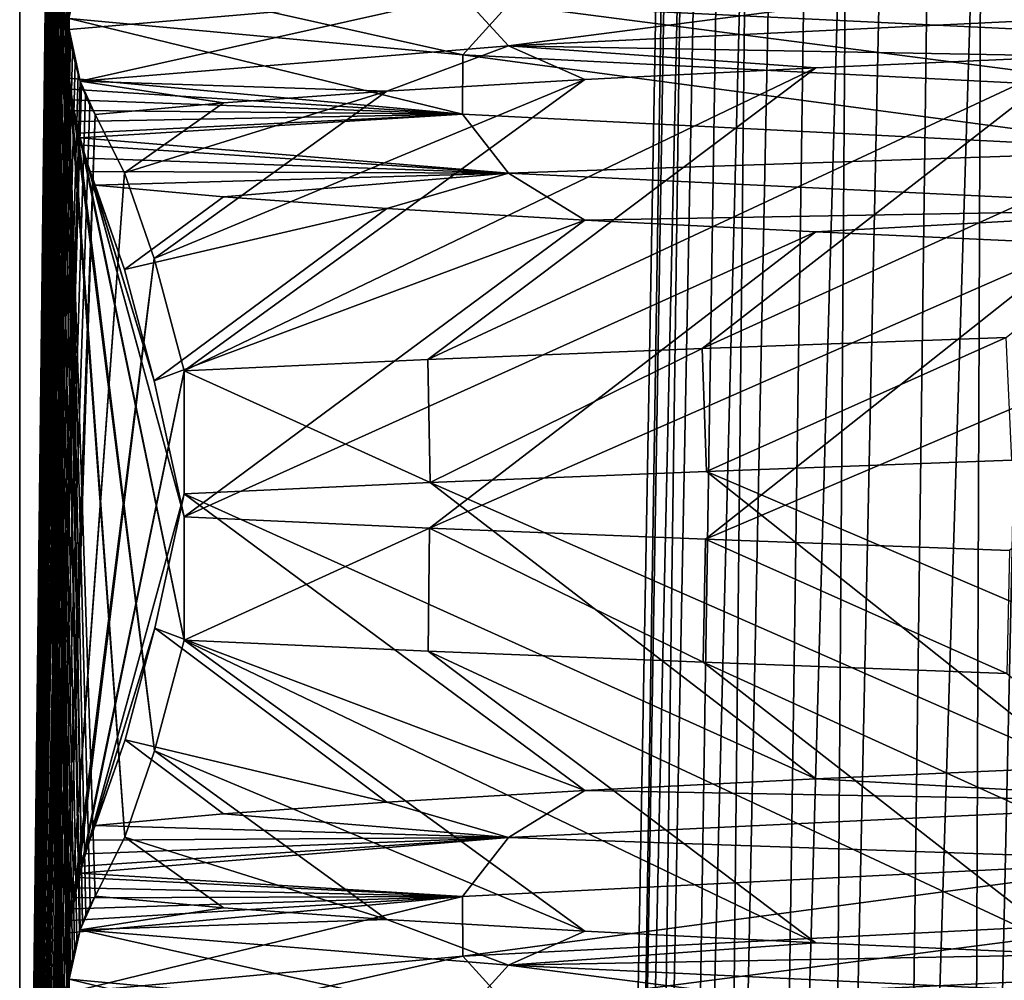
# Model space of a CAD drawing. Header units: millimetres. Extents: x -39 to 39, y -2 to 145.
# Tile 260 of 656: x -13 to -11, y 29 to 31. Entities that reach past the tile are written whole.
import ezdxf

# ---------------------------------------------------------------- set-up
doc = ezdxf.new("R2010")
doc.units = ezdxf.units.MM
doc.header["$LTSCALE"] = 65.185185
for name, color, linetype in [('460', 7, 'CONTINUOUS'), ('530', 7, 'CONTINUOUS'), ('531', 7, 'CONTINUOUS'), ('564', 7, 'CONTINUOUS'), ('576', 7, 'CONTINUOUS'), ('577', 7, 'CONTINUOUS'), ('628', 7, 'CONTINUOUS'), ('629', 7, 'CONTINUOUS'), ('630', 7, 'CONTINUOUS')]:
    doc.layers.add(name, color=color, linetype=linetype)

msp = doc.modelspace()

# ---------------------------------------------------------------- linework, layer by layer
at = {"layer": '460', "linetype": 'Continuous'}
for points in [[(-10.8954, 30.3608, 9.1066), (-11.5282, 30.3377, 8.291), (-11.5193, 30.0816, 8.3034), (-10.8954, 30.3608, 9.1066)], [(-10.8839, 30.1048, 9.1204), (-10.8954, 30.3608, 9.1066), (-11.5193, 30.0816, 8.3034), (-10.8839, 30.1048, 9.1204)], [(-11.5282, 30.3377, 8.291), (-12.0999, 30.3145, 7.4318), (-12.0953, 30.0583, 7.4394), (-11.5282, 30.3377, 8.291)], [(-11.5193, 30.0816, 8.3034), (-11.5282, 30.3377, 8.291), (-12.0953, 30.0583, 7.4394), (-11.5193, 30.0816, 8.3034)], [(-12.0999, 30.3145, 7.4318), (-12.6076, 30.2914, 6.5337), (-12.0953, 30.0583, 7.4394), (-12.0999, 30.3145, 7.4318)], [(-12.6076, 30.2914, 6.5337), (-12.6076, 30.035, 6.5337), (-12.0953, 30.0583, 7.4394), (-12.6076, 30.2914, 6.5337)], [(-12.6076, 29.987, -6.5337), (-12.0963, 29.9637, -7.4377), (-12.6076, 29.7306, -6.5337), (-12.6076, 29.987, -6.5337)], [(-12.6076, 29.7306, -6.5337), (-12.0963, 29.9637, -7.4377), (-12.0991, 29.7074, -7.4331), (-12.6076, 29.7306, -6.5337)], [(-12.0991, 29.7074, -7.4331), (-12.0963, 29.9637, -7.4377), (-11.5268, 29.6843, -8.293), (-12.0991, 29.7074, -7.4331)], [(-12.0963, 29.9637, -7.4377), (-11.5218, 29.9405, -8.2999), (-11.5268, 29.6843, -8.293), (-12.0963, 29.9637, -7.4377)], [(-11.5268, 29.6843, -8.293), (-11.5218, 29.9405, -8.2999), (-10.8939, 29.6611, -9.1084), (-11.5268, 29.6843, -8.293)], [(-11.5218, 29.9405, -8.2999), (-10.8882, 29.9173, -9.1152), (-10.8939, 29.6611, -9.1084), (-11.5218, 29.9405, -8.2999)]]:
    msp.add_3dface(points, dxfattribs=at)
at = {"layer": '530', "linetype": 'Continuous'}
for points in [[(-12.95, 26.5), (-12.95, 35.8), (-12.8503, 26.9766, -1.9023), (-12.95, 26.5)], [(-12.8503, 26.9766, -1.9023), (-12.95, 35.8), (-12.8478, 27.0153, -1.9499), (-12.8503, 26.9766, -1.9023)], [(-12.8478, 27.0153, -1.9499), (-12.95, 35.8), (-12.8467, 27.0248, -1.9707), (-12.8478, 27.0153, -1.9499)], [(-12.8467, 27.0248, -1.9707), (-12.95, 35.8), (-12.8442, 27.0424, -2.0183), (-12.8467, 27.0248, -1.9707)], [(-12.8442, 27.0424, -2.0183), (-12.95, 35.8), (-12.8401, 27.0654, -2.0979), (-12.8442, 27.0424, -2.0183)], [(-12.8401, 27.0654, -2.0979), (-12.95, 35.8), (-12.8355, 27.0857, -2.184), (-12.8401, 27.0654, -2.0979)], [(-12.8355, 27.0857, -2.184), (-12.95, 35.8), (-12.8308, 27.1041, -2.2745), (-12.8355, 27.0857, -2.184)], [(-12.8308, 27.1041, -2.2745), (-12.95, 35.8), (-12.8255, 27.1219, -2.3749), (-12.8308, 27.1041, -2.2745)], [(-12.8255, 27.1219, -2.3749), (-12.95, 35.8), (-12.8238, 27.1273, -2.4074), (-12.8255, 27.1219, -2.3749)], [(-12.8238, 27.1273, -2.4074), (-12.95, 35.8), (-12.8503, 28.9766, -1.9023), (-12.8238, 27.1273, -2.4074)], [(-12.8503, 28.9766, -1.9023), (-12.95, 35.8), (-12.8478, 29.0153, -1.9499), (-12.8503, 28.9766, -1.9023)], [(-12.8478, 29.0153, -1.9499), (-12.95, 35.8), (-12.8467, 29.0248, -1.9707), (-12.8478, 29.0153, -1.9499)], [(-12.8467, 29.0248, -1.9707), (-12.95, 35.8), (-12.8442, 29.0424, -2.0183), (-12.8467, 29.0248, -1.9707)], [(-12.8442, 29.0424, -2.0183), (-12.95, 35.8), (-12.8401, 29.0654, -2.0979), (-12.8442, 29.0424, -2.0183)], [(-12.8401, 29.0654, -2.0979), (-12.95, 35.8), (-12.8355, 29.0857, -2.184), (-12.8401, 29.0654, -2.0979)], [(-12.8355, 29.0857, -2.184), (-12.95, 35.8), (-12.8308, 29.1041, -2.2745), (-12.8355, 29.0857, -2.184)], [(-12.8308, 29.1041, -2.2745), (-12.95, 35.8), (-12.8255, 29.1219, -2.3749), (-12.8308, 29.1041, -2.2745)], [(-12.8255, 29.1219, -2.3749), (-12.95, 35.8), (-12.8238, 29.1273, -2.4074), (-12.8255, 29.1219, -2.3749)], [(-12.8238, 29.1273, -2.4074), (-12.95, 35.8), (-12.8194, 29.1403, -2.4914), (-12.8238, 29.1273, -2.4074)], [(-12.8194, 29.1403, -2.4914), (-12.95, 35.8), (-12.8495, 30.9313, -1.9186), (-12.8194, 29.1403, -2.4914)], [(-12.8495, 30.9313, -1.9186), (-12.95, 35.8), (-12.8503, 30.9766, -1.9023), (-12.8495, 30.9313, -1.9186)], [(-12.8503, 30.9766, -1.9023), (-12.95, 35.8), (-12.8478, 31.0153, -1.9499), (-12.8503, 30.9766, -1.9023)], [(-12.8478, 31.0153, -1.9499), (-12.95, 35.8), (-12.8467, 31.0248, -1.9707), (-12.8478, 31.0153, -1.9499)], [(-12.8122, 29.1593, -2.6303), (-12.8194, 29.1403, -2.4914), (-12.8495, 30.9313, -1.9186), (-12.8122, 29.1593, -2.6303)], [(-12.8034, 29.1788, -2.798), (-12.8122, 29.1593, -2.6303), (-12.8495, 30.9313, -1.9186), (-12.8034, 29.1788, -2.798)], [(-12.7927, 29.1975, -3.001), (-12.8034, 29.1788, -2.798), (-12.8495, 30.9313, -1.9186), (-12.7927, 29.1975, -3.001)], [(-12.7307, 29.3204, -4.1854), (-12.7927, 29.1975, -3.001), (-12.8495, 30.9313, -1.9186), (-12.7307, 29.3204, -4.1854)], [(-12.8467, 30.9004, -1.9703), (-12.7307, 29.3204, -4.1854), (-12.8495, 30.9313, -1.9186), (-12.8467, 30.9004, -1.9703)], [(-12.8438, 30.8776, -2.0257), (-12.7307, 29.3204, -4.1854), (-12.8467, 30.9004, -1.9703), (-12.8438, 30.8776, -2.0257)], [(-12.6689, 29.4998, -5.3634), (-12.7307, 29.3204, -4.1854), (-12.8438, 30.8776, -2.0257), (-12.6689, 29.4998, -5.3634)], [(-12.8404, 30.8554, -2.0917), (-12.6689, 29.4998, -5.3634), (-12.8438, 30.8776, -2.0257), (-12.8404, 30.8554, -2.0917)], [(-12.8364, 30.8332, -2.1685), (-12.6689, 29.4998, -5.3634), (-12.8404, 30.8554, -2.0917), (-12.8364, 30.8332, -2.1685)], [(-12.8316, 30.8101, -2.2583), (-12.6689, 29.4998, -5.3634), (-12.8364, 30.8332, -2.1685), (-12.8316, 30.8101, -2.2583)], [(-12.6076, 29.7306, -6.5337), (-12.6689, 29.4998, -5.3634), (-12.8316, 30.8101, -2.2583), (-12.6076, 29.7306, -6.5337)], [(-12.8261, 30.786, -2.3635), (-12.6076, 29.7306, -6.5337), (-12.8316, 30.8101, -2.2583), (-12.8261, 30.786, -2.3635)], [(-12.8237, 30.7762, -2.4091), (-12.6076, 29.7306, -6.5337), (-12.8261, 30.786, -2.3635), (-12.8237, 30.7762, -2.4091)], [(-12.8197, 30.7607, -2.4856), (-12.6076, 29.7306, -6.5337), (-12.8237, 30.7762, -2.4091), (-12.8197, 30.7607, -2.4856)], [(-12.6076, 29.987, -6.5337), (-12.6076, 29.7306, -6.5337), (-12.8197, 30.7607, -2.4856), (-12.6076, 29.987, -6.5337)], [(-12.8123, 30.7342, -2.628), (-12.6076, 29.987, -6.5337), (-12.8197, 30.7607, -2.4856), (-12.8123, 30.7342, -2.628)], [(-12.6697, 30.2705, -5.3484), (-12.6076, 29.987, -6.5337), (-12.8123, 30.7342, -2.628), (-12.6697, 30.2705, -5.3484)], [(-12.8034, 30.7063, -2.7974), (-12.6697, 30.2705, -5.3484), (-12.8123, 30.7342, -2.628), (-12.8034, 30.7063, -2.7974)], [(-12.7314, 30.502, -4.1702), (-12.6697, 30.2705, -5.3484), (-12.8034, 30.7063, -2.7974), (-12.7314, 30.502, -4.1702)], [(-12.7927, 30.6778, -3.001), (-12.7314, 30.502, -4.1702), (-12.8034, 30.7063, -2.7974), (-12.7927, 30.6778, -3.001)]]:
    msp.add_3dface(points, dxfattribs=at)
at = {"layer": '531', "linetype": 'Continuous'}
for points in [[(-12.95, 35.8), (-12.95, 26.5), (-12.8505, 35.0524, 1.8992), (-12.95, 35.8)], [(-12.8505, 35.0524, 1.8992), (-12.95, 26.5), (-12.8485, 35.0134, 1.9372), (-12.8505, 35.0524, 1.8992)], [(-12.8485, 35.0134, 1.9372), (-12.95, 26.5), (-12.8467, 34.9968, 1.9715), (-12.8485, 35.0134, 1.9372)], [(-12.8467, 34.9968, 1.9715), (-12.95, 26.5), (-12.8454, 34.9877, 1.995), (-12.8467, 34.9968, 1.9715)], [(-12.8454, 34.9877, 1.995), (-12.95, 26.5), (-12.8417, 34.965, 2.0665), (-12.8454, 34.9877, 1.995)], [(-12.8417, 34.965, 2.0665), (-12.95, 26.5), (-12.837, 34.9427, 2.1554), (-12.8417, 34.965, 2.0665)], [(-12.837, 34.9427, 2.1554), (-12.95, 26.5), (-12.8314, 34.9201, 2.2633), (-12.837, 34.9427, 2.1554)], [(-12.8314, 34.9201, 2.2633), (-12.95, 26.5), (-12.8244, 34.8966, 2.396), (-12.8314, 34.9201, 2.2633)], [(-12.8244, 34.8966, 2.396), (-12.95, 26.5), (-12.85, 33.0799, 1.9079), (-12.8244, 34.8966, 2.396)], [(-12.85, 33.0799, 1.9079), (-12.95, 26.5), (-12.8499, 33.0335, 1.9103), (-12.85, 33.0799, 1.9079)], [(-12.8499, 33.0335, 1.9103), (-12.95, 26.5), (-12.8473, 33.0017, 1.9603), (-12.8499, 33.0335, 1.9103)], [(-12.8473, 33.0017, 1.9603), (-12.95, 26.5), (-12.844, 32.9781, 2.023), (-12.8473, 33.0017, 1.9603)], [(-12.844, 32.9781, 2.023), (-12.95, 26.5), (-12.8398, 32.9555, 2.1022), (-12.844, 32.9781, 2.023)], [(-12.8398, 32.9555, 2.1022), (-12.95, 26.5), (-12.8346, 32.9325, 2.2017), (-12.8398, 32.9555, 2.1022)], [(-12.8346, 32.9325, 2.2017), (-12.95, 26.5), (-12.8283, 32.9091, 2.3228), (-12.8346, 32.9325, 2.2017)], [(-12.8283, 32.9091, 2.3228), (-12.95, 26.5), (-12.8237, 32.8943, 2.4099), (-12.8283, 32.9091, 2.3228)], [(-12.8237, 32.8943, 2.4099), (-12.95, 26.5), (-12.821, 32.8863, 2.4612), (-12.8237, 32.8943, 2.4099)], [(-12.821, 32.8863, 2.4612), (-12.95, 26.5), (-12.8131, 32.8649, 2.613), (-12.821, 32.8863, 2.4612)], [(-12.8131, 32.8649, 2.613), (-12.95, 26.5), (-12.85, 31.0799, 1.9079), (-12.8131, 32.8649, 2.613)], [(-12.85, 31.0799, 1.9079), (-12.95, 26.5), (-12.8499, 31.0335, 1.9103), (-12.85, 31.0799, 1.9079)], [(-12.8499, 31.0335, 1.9103), (-12.95, 26.5), (-12.8473, 31.0017, 1.9603), (-12.8499, 31.0335, 1.9103)], [(-12.8473, 31.0017, 1.9603), (-12.95, 26.5), (-12.844, 30.9781, 2.023), (-12.8473, 31.0017, 1.9603)], [(-12.844, 30.9781, 2.023), (-12.95, 26.5), (-12.8398, 30.9555, 2.1022), (-12.844, 30.9781, 2.023)], [(-12.8398, 30.9555, 2.1022), (-12.95, 26.5), (-12.8346, 30.9325, 2.2017), (-12.8398, 30.9555, 2.1022)], [(-12.8346, 30.9325, 2.2017), (-12.95, 26.5), (-12.8283, 30.9091, 2.3228), (-12.8346, 30.9325, 2.2017)], [(-12.8283, 30.9091, 2.3228), (-12.95, 26.5), (-12.8237, 30.8943, 2.4099), (-12.8283, 30.9091, 2.3228)], [(-12.8237, 30.8943, 2.4099), (-12.95, 26.5), (-12.821, 30.8863, 2.4612), (-12.8237, 30.8943, 2.4099)], [(-12.821, 30.8863, 2.4612), (-12.95, 26.5), (-12.8131, 30.8649, 2.613), (-12.821, 30.8863, 2.4612)], [(-12.8131, 30.8649, 2.613), (-12.95, 26.5), (-12.8039, 30.8442, 2.7882), (-12.8131, 30.8649, 2.613)], [(-12.8039, 30.8442, 2.7882), (-12.95, 26.5), (-12.7927, 30.8245, 3.001), (-12.8039, 30.8442, 2.7882)], [(-12.7927, 30.8245, 3.001), (-12.95, 26.5), (-12.8495, 29.0891, 1.9168), (-12.7927, 30.8245, 3.001)], [(-12.7315, 30.7036, 4.1702), (-12.7927, 30.8245, 3.001), (-12.8495, 29.0891, 1.9168), (-12.7315, 30.7036, 4.1702)], [(-12.8468, 29.1212, 1.9695), (-12.7315, 30.7036, 4.1702), (-12.8495, 29.0891, 1.9168), (-12.8468, 29.1212, 1.9695)], [(-12.6697, 30.5248, 5.3485), (-12.7315, 30.7036, 4.1702), (-12.8468, 29.1212, 1.9695), (-12.6697, 30.5248, 5.3485)], [(-12.8435, 29.1466, 2.0318), (-12.6697, 30.5248, 5.3485), (-12.8468, 29.1212, 1.9695), (-12.8435, 29.1466, 2.0318)], [(-12.8396, 29.1711, 2.1065), (-12.6697, 30.5248, 5.3485), (-12.8435, 29.1466, 2.0318), (-12.8396, 29.1711, 2.1065)], [(-12.8354, 29.1936, 2.1862), (-12.6697, 30.5248, 5.3485), (-12.8396, 29.1711, 2.1065), (-12.8354, 29.1936, 2.1862)], [(-12.8354, 29.1936, 2.1862), (-12.831, 29.2147, 2.2701), (-12.6697, 30.5248, 5.3485), (-12.8354, 29.1936, 2.1862)], [(-12.6076, 30.2914, 6.5337), (-12.6697, 30.5248, 5.3485), (-12.831, 29.2147, 2.2701), (-12.6076, 30.2914, 6.5337)], [(-12.8261, 29.2363, 2.3648), (-12.6076, 30.2914, 6.5337), (-12.831, 29.2147, 2.2701), (-12.8261, 29.2363, 2.3648)], [(-12.8239, 29.2453, 2.4068), (-12.6076, 30.2914, 6.5337), (-12.8261, 29.2363, 2.3648), (-12.8239, 29.2453, 2.4068)], [(-12.8201, 29.2598, 2.4777), (-12.6076, 30.2914, 6.5337), (-12.8239, 29.2453, 2.4068), (-12.8201, 29.2598, 2.4777)], [(-12.6076, 30.035, 6.5337), (-12.6076, 30.2914, 6.5337), (-12.8201, 29.2598, 2.4777), (-12.6076, 30.035, 6.5337)], [(-12.8129, 29.2858, 2.6163), (-12.6076, 30.035, 6.5337), (-12.8201, 29.2598, 2.4777), (-12.8129, 29.2858, 2.6163)], [(-12.6688, 29.7552, 5.3653), (-12.6076, 30.035, 6.5337), (-12.8129, 29.2858, 2.6163), (-12.6688, 29.7552, 5.3653)], [(-12.8039, 29.3143, 2.7882), (-12.6688, 29.7552, 5.3653), (-12.8129, 29.2858, 2.6163), (-12.8039, 29.3143, 2.7882)], [(-12.7305, 29.523, 4.1879), (-12.6688, 29.7552, 5.3653), (-12.8039, 29.3143, 2.7882), (-12.7305, 29.523, 4.1879)], [(-12.7927, 29.3442, 3.001), (-12.7305, 29.523, 4.1879), (-12.8039, 29.3143, 2.7882), (-12.7927, 29.3442, 3.001)], [(-12.8495, 29.0891, 1.9168), (-12.95, 26.5), (-12.8503, 29.0446, 1.9023), (-12.8495, 29.0891, 1.9168)], [(-12.8503, 29.0446, 1.9023), (-12.95, 26.5), (-12.8479, 29.0079, 1.9475), (-12.8503, 29.0446, 1.9023)]]:
    msp.add_3dface(points, dxfattribs=at)
at = {"layer": '564', "linetype": 'Continuous'}
for points in [[(-11.6451, 26, 1.414), (-11.6925, 26, 0.9439), (-11.311, 43.2089, 1.6467), (-11.6451, 26, 1.414)], [(-11.311, 43.2089, 1.6467), (-11.6925, 26, 0.9439), (-11.4064, 43.2089, 0.7371), (-11.311, 43.2089, 1.6467)], [(-11.6925, 26, -0.9439), (-11.6451, 26, -1.414), (-11.4064, 43.2089, -0.7371), (-11.6925, 26, -0.9439)], [(-11.543, 35.6288, -0.6709), (-11.6925, 26, -0.9439), (-11.4064, 43.2089, -0.7371), (-11.543, 35.6288, -0.6709)], [(-11.4064, 43.2089, 0.7371), (-11.6925, 26, 0.9439), (-11.543, 35.6288, 0.6709), (-11.4064, 43.2089, 0.7371)], [(-11.5787, 26, 1.8817), (-11.6451, 26, 1.414), (-11.311, 43.2089, 1.6467), (-11.5787, 26, 1.8817)], [(-11.6451, 26, -1.414), (-11.5787, 26, -1.8817), (-11.311, 43.2089, -1.6467), (-11.6451, 26, -1.414)], [(-11.4064, 43.2089, -0.7371), (-11.6451, 26, -1.414), (-11.311, 43.2089, -1.6467), (-11.4064, 43.2089, -0.7371)], [(-11.4935, 26, 2.3464), (-11.5787, 26, 1.8817), (-11.1429, 43.2089, 2.5465), (-11.4935, 26, 2.3464)], [(-11.1429, 43.2089, 2.5465), (-11.5787, 26, 1.8817), (-11.311, 43.2089, 1.6467), (-11.1429, 43.2089, 2.5465)], [(-11.5787, 26, -1.8817), (-11.4935, 26, -2.3464), (-11.311, 43.2089, -1.6467), (-11.5787, 26, -1.8817)], [(-11.3897, 26, 2.8073), (-11.4935, 26, 2.3464), (-11.1429, 43.2089, 2.5465), (-11.3897, 26, 2.8073)], [(-11.4935, 26, -2.3464), (-11.3897, 26, -2.8073), (-11.1429, 43.2089, -2.5465), (-11.4935, 26, -2.3464)], [(-11.311, 43.2089, -1.6467), (-11.4935, 26, -2.3464), (-11.1429, 43.2089, -2.5465), (-11.311, 43.2089, -1.6467)], [(-11.2674, 26, 3.2637), (-11.3897, 26, 2.8073), (-10.9031, 43.2089, 3.4311), (-11.2674, 26, 3.2637)], [(-10.9031, 43.2089, 3.4311), (-11.3897, 26, 2.8073), (-11.1429, 43.2089, 2.5465), (-10.9031, 43.2089, 3.4311)], [(-11.3897, 26, -2.8073), (-11.2674, 26, -3.2637), (-11.1429, 43.2089, -2.5465), (-11.3897, 26, -2.8073)], [(-11.1269, 26, 3.7147), (-11.2674, 26, 3.2637), (-10.9031, 43.2089, 3.4311), (-11.1269, 26, 3.7147)], [(-11.2674, 26, -3.2637), (-11.1269, 26, -3.7147), (-10.9031, 43.2089, -3.4311), (-11.2674, 26, -3.2637)], [(-11.1429, 43.2089, -2.5465), (-11.2674, 26, -3.2637), (-10.9031, 43.2089, -3.4311), (-11.1429, 43.2089, -2.5465)], [(-10.9683, 26, 4.1597), (-11.1269, 26, 3.7147), (-10.5932, 43.2089, 4.2934), (-10.9683, 26, 4.1597)], [(-10.5932, 43.2089, 4.2934), (-11.1269, 26, 3.7147), (-10.9031, 43.2089, 3.4311), (-10.5932, 43.2089, 4.2934)], [(-11.1269, 26, -3.7147), (-10.9683, 26, -4.1597), (-10.9031, 43.2089, -3.4311), (-11.1269, 26, -3.7147)], [(-10.7919, 26, 4.598), (-10.9683, 26, 4.1597), (-10.5932, 43.2089, 4.2934), (-10.7919, 26, 4.598)], [(-10.9683, 26, -4.1597), (-10.7919, 26, -4.598), (-10.5932, 43.2089, -4.2934), (-10.9683, 26, -4.1597)], [(-10.9031, 43.2089, -3.4311), (-10.9683, 26, -4.1597), (-10.5932, 43.2089, -4.2934), (-10.9031, 43.2089, -3.4311)], [(-11.6801, 27.9956, 0.6043), (-11.543, 35.6288, 0.6709), (-11.6925, 26, 0.9439), (-11.6801, 27.9956, 0.6043)], [(-11.6801, 27.9956, -0.6043), (-11.6925, 26, -0.9439), (-11.543, 35.6288, -0.6709), (-11.6801, 27.9956, -0.6043)]]:
    msp.add_3dface(points, dxfattribs=at)
at = {"layer": '576', "linetype": 'Continuous'}
for points in [[(-11.543, 35.6288, 0.6709), (-11.6801, 27.9956, 0.6043), (-7.0698, 33.5151, 0.6525), (-11.543, 35.6288, 0.6709)], [(-11.6801, 27.9956, 0.6043), (-6.8806, 27.9956, 0.6043), (-7.0698, 33.5151, 0.6525), (-11.6801, 27.9956, 0.6043)]]:
    msp.add_3dface(points, dxfattribs=at)
at = {"layer": '577', "linetype": 'Continuous'}
for points in [[(-11.6801, 27.9956, -0.6043), (-11.543, 35.6288, -0.6709), (-6.8806, 27.9956, -0.6043), (-11.6801, 27.9956, -0.6043)], [(-11.543, 35.6288, -0.6709), (-7.0698, 33.5151, -0.6525), (-6.8806, 27.9956, -0.6043), (-11.543, 35.6288, -0.6709)]]:
    msp.add_3dface(points, dxfattribs=at)
at = {"layer": '628', "linetype": 'Continuous'}
for points in [[(-10.8839, 30.1048, 9.1204), (-11.5193, 30.0816, 8.3034), (-10.1344, 29.4904, 8.3639), (-10.8839, 30.1048, 9.1204)], [(-11.5193, 30.0816, 8.3034), (-12.0953, 30.0583, 7.4394), (-10.7447, 29.4661, 7.5639), (-11.5193, 30.0816, 8.3034)], [(-10.1344, 29.4904, 8.3639), (-11.5193, 30.0816, 8.3034), (-10.7447, 29.4661, 7.5639), (-10.1344, 29.4904, 8.3639)], [(-12.0953, 30.0583, 7.4394), (-12.6076, 30.035, 6.5337), (-11.2919, 29.4417, 6.7195), (-12.0953, 30.0583, 7.4394)], [(-10.7447, 29.4661, 7.5639), (-12.0953, 30.0583, 7.4394), (-11.2919, 29.4417, 6.7195), (-10.7447, 29.4661, 7.5639)], [(-12.6076, 30.035, 6.5337), (-12.6688, 29.7552, 5.3653), (-11.773, 29.4173, 5.8358), (-12.6076, 30.035, 6.5337)], [(-11.2919, 29.4417, 6.7195), (-12.6076, 30.035, 6.5337), (-11.773, 29.4173, 5.8358), (-11.2919, 29.4417, 6.7195)], [(-12.6688, 29.7552, 5.3653), (-12.7305, 29.523, 4.1879), (-12.185, 29.3929, 4.9178), (-12.6688, 29.7552, 5.3653)], [(-11.773, 29.4173, 5.8358), (-12.6688, 29.7552, 5.3653), (-12.185, 29.3929, 4.9178), (-11.773, 29.4173, 5.8358)], [(-12.6689, 29.4998, -5.3634), (-12.6076, 29.7306, -6.5337), (-11.773, 29.1243, -5.8358), (-12.6689, 29.4998, -5.3634)], [(-12.6076, 29.7306, -6.5337), (-12.0991, 29.7074, -7.4331), (-11.2919, 29.0999, -6.7195), (-12.6076, 29.7306, -6.5337)], [(-11.773, 29.1243, -5.8358), (-12.6076, 29.7306, -6.5337), (-11.2919, 29.0999, -6.7195), (-11.773, 29.1243, -5.8358)], [(-12.0991, 29.7074, -7.4331), (-11.5268, 29.6843, -8.293), (-10.7447, 29.0756, -7.5639), (-12.0991, 29.7074, -7.4331)], [(-11.2919, 29.0999, -6.7195), (-12.0991, 29.7074, -7.4331), (-10.7447, 29.0756, -7.5639), (-11.2919, 29.0999, -6.7195)], [(-11.5268, 29.6843, -8.293), (-10.8939, 29.6611, -9.1084), (-10.1344, 29.0512, -8.3638), (-11.5268, 29.6843, -8.293)], [(-10.7447, 29.0756, -7.5639), (-11.5268, 29.6843, -8.293), (-10.1344, 29.0512, -8.3638), (-10.7447, 29.0756, -7.5639)], [(-12.7305, 29.523, 4.1879), (-12.7927, 29.3442, 3.001), (-12.5256, 29.3685, 3.971), (-12.7305, 29.523, 4.1879)], [(-12.185, 29.3929, 4.9178), (-12.7305, 29.523, 4.1879), (-12.5256, 29.3685, 3.971), (-12.185, 29.3929, 4.9178)], [(-12.7307, 29.3204, -4.1854), (-12.6689, 29.4998, -5.3634), (-12.185, 29.1487, -4.9178), (-12.7307, 29.3204, -4.1854)], [(-12.185, 29.1487, -4.9178), (-12.6689, 29.4998, -5.3634), (-11.773, 29.1243, -5.8358), (-12.185, 29.1487, -4.9178)], [(-12.7927, 29.1975, -3.001), (-12.7307, 29.3204, -4.1854), (-12.5256, 29.1731, -3.971), (-12.7927, 29.1975, -3.001)], [(-12.5256, 29.1731, -3.971), (-12.7307, 29.3204, -4.1854), (-12.185, 29.1487, -4.9178), (-12.5256, 29.1731, -3.971)]]:
    msp.add_3dface(points, dxfattribs=at)
at = {"layer": '629', "linetype": 'Continuous'}
for points in [[(-10.539, 31.1479, 7.6059), (-12.0274, 31.0727, 4.9258), (-11.9317, 30.9677, 5.2811), (-10.539, 31.1479, 7.6059)], [(-10.4071, 31.0412, 7.8708), (-10.539, 31.1479, 7.6059), (-11.9317, 30.9677, 5.2811), (-10.4071, 31.0412, 7.8708)], [(-12.8476, 31.1139, 1.9548), (-12.8499, 31.0335, 1.9103), (-12.8473, 31.0017, 1.9603), (-12.8476, 31.1139, 1.9548)], [(-12.8468, 31.1215, 1.9701), (-12.8476, 31.1139, 1.9548), (-12.8473, 31.0017, 1.9603), (-12.8468, 31.1215, 1.9701)], [(-12.8468, 31.1215, 1.9701), (-12.8473, 31.0017, 1.9603), (-12.0274, 31.0727, 4.9258), (-12.8468, 31.1215, 1.9701)], [(-12.8467, 31.0248, -1.9707), (-12.8238, 31.1273, -2.4074), (-12.0271, 30.949, -4.9262), (-12.8467, 31.0248, -1.9707)], [(-12.0271, 30.949, -4.9262), (-12.8238, 31.1273, -2.4074), (-11.9322, 31.054, -5.2794), (-12.0271, 30.949, -4.9262)], [(-12.8473, 31.0017, 1.9603), (-12.8237, 30.8943, 2.4099), (-12.0274, 31.0727, 4.9258), (-12.8473, 31.0017, 1.9603)], [(-12.0274, 31.0727, 4.9258), (-12.8237, 30.8943, 2.4099), (-11.9317, 30.9677, 5.2811), (-12.0274, 31.0727, 4.9258)], [(-10.7447, 31.0756, -7.5639), (-10.4078, 30.9805, -7.8695), (-11.9322, 31.054, -5.2794), (-10.7447, 31.0756, -7.5639)], [(-10.5386, 30.8737, -7.6063), (-12.0271, 30.949, -4.9262), (-11.9322, 31.054, -5.2794), (-10.5386, 30.8737, -7.6063)], [(-10.4078, 30.9805, -7.8695), (-10.5386, 30.8737, -7.6063), (-11.9322, 31.054, -5.2794), (-10.4078, 30.9805, -7.8695)], [(-10.4071, 31.0412, 7.8708), (-11.9317, 30.9677, 5.2811), (-10.7447, 30.9464, 7.5639), (-10.4071, 31.0412, 7.8708)], [(-12.8495, 30.9313, -1.9186), (-12.8503, 30.9766, -1.9023), (-12.8478, 31.0153, -1.9499), (-12.8495, 30.9313, -1.9186)], [(-12.8467, 30.9004, -1.9703), (-12.8495, 30.9313, -1.9186), (-12.8478, 31.0153, -1.9499), (-12.8467, 30.9004, -1.9703)], [(-12.8467, 30.9004, -1.9703), (-12.8478, 31.0153, -1.9499), (-12.8467, 31.0248, -1.9707), (-12.8467, 30.9004, -1.9703)], [(-12.8467, 30.9004, -1.9703), (-12.8467, 31.0248, -1.9707), (-12.0278, 30.8252, -4.9246), (-12.8467, 30.9004, -1.9703)], [(-12.0278, 30.8252, -4.9246), (-12.8467, 31.0248, -1.9707), (-12.0271, 30.949, -4.9262), (-12.0278, 30.8252, -4.9246)], [(-12.8473, 31.0017, 1.9603), (-12.844, 30.9781, 2.023), (-12.8398, 30.9555, 2.1022), (-12.8473, 31.0017, 1.9603)], [(-12.8473, 31.0017, 1.9603), (-12.8398, 30.9555, 2.1022), (-12.8346, 30.9325, 2.2017), (-12.8473, 31.0017, 1.9603)], [(-12.8473, 31.0017, 1.9603), (-12.8346, 30.9325, 2.2017), (-12.8283, 30.9091, 2.3228), (-12.8473, 31.0017, 1.9603)], [(-12.8473, 31.0017, 1.9603), (-12.8283, 30.9091, 2.3228), (-12.8237, 30.8943, 2.4099), (-12.8473, 31.0017, 1.9603)], [(-11.9317, 30.9677, 5.2811), (-12.8237, 30.8943, 2.4099), (-12.185, 30.8733, 4.9178), (-11.9317, 30.9677, 5.2811)], [(-11.773, 30.8977, 5.8358), (-11.9317, 30.9677, 5.2811), (-12.185, 30.8733, 4.9178), (-11.773, 30.8977, 5.8358)], [(-10.7447, 30.9464, 7.5639), (-11.9317, 30.9677, 5.2811), (-11.2919, 30.9221, 6.7195), (-10.7447, 30.9464, 7.5639)], [(-11.2919, 30.9221, 6.7195), (-11.9317, 30.9677, 5.2811), (-11.773, 30.8977, 5.8358), (-11.2919, 30.9221, 6.7195)], [(-10.5398, 30.75, -7.6048), (-12.0278, 30.8252, -4.9246), (-12.0271, 30.949, -4.9262), (-10.5398, 30.75, -7.6048)], [(-10.5386, 30.8737, -7.6063), (-10.5398, 30.75, -7.6048), (-12.0271, 30.949, -4.9262), (-10.5386, 30.8737, -7.6063)], [(-12.8438, 30.8776, -2.0257), (-12.8467, 30.9004, -1.9703), (-12.0278, 30.8252, -4.9246), (-12.8438, 30.8776, -2.0257)], [(-12.8237, 30.8943, 2.4099), (-12.821, 30.8863, 2.4612), (-12.8131, 30.8649, 2.613), (-12.8237, 30.8943, 2.4099)], [(-12.8237, 30.8943, 2.4099), (-12.8131, 30.8649, 2.613), (-12.8039, 30.8442, 2.7882), (-12.8237, 30.8943, 2.4099)], [(-12.8237, 30.8943, 2.4099), (-12.8039, 30.8442, 2.7882), (-12.7927, 30.8245, 3.001), (-12.8237, 30.8943, 2.4099)], [(-12.8237, 30.8943, 2.4099), (-12.7927, 30.8245, 3.001), (-12.5256, 30.8489, 3.971), (-12.8237, 30.8943, 2.4099)], [(-12.185, 30.8733, 4.9178), (-12.8237, 30.8943, 2.4099), (-12.5256, 30.8489, 3.971), (-12.185, 30.8733, 4.9178)], [(-12.8404, 30.8554, -2.0917), (-12.8438, 30.8776, -2.0257), (-12.0278, 30.8252, -4.9246), (-12.8404, 30.8554, -2.0917)], [(-12.8364, 30.8332, -2.1685), (-12.8404, 30.8554, -2.0917), (-12.0278, 30.8252, -4.9246), (-12.8364, 30.8332, -2.1685)], [(-12.8316, 30.8101, -2.2583), (-12.8364, 30.8332, -2.1685), (-12.0278, 30.8252, -4.9246), (-12.8316, 30.8101, -2.2583)], [(-12.8261, 30.786, -2.3635), (-12.8316, 30.8101, -2.2583), (-12.0278, 30.8252, -4.9246), (-12.8261, 30.786, -2.3635)], [(-12.8237, 30.7762, -2.4091), (-12.8261, 30.786, -2.3635), (-12.0278, 30.8252, -4.9246), (-12.8237, 30.7762, -2.4091)], [(-11.9318, 30.7025, -5.2809), (-12.8237, 30.7762, -2.4091), (-12.0278, 30.8252, -4.9246), (-11.9318, 30.7025, -5.2809)], [(-10.5398, 30.75, -7.6048), (-11.9318, 30.7025, -5.2809), (-12.0278, 30.8252, -4.9246), (-10.5398, 30.75, -7.6048)], [(-12.8197, 30.7607, -2.4856), (-12.8237, 30.7762, -2.4091), (-11.9318, 30.7025, -5.2809), (-12.8197, 30.7607, -2.4856)], [(-12.8123, 30.7342, -2.628), (-12.8197, 30.7607, -2.4856), (-11.9318, 30.7025, -5.2809), (-12.8123, 30.7342, -2.628)], [(-10.4072, 30.629, -7.8707), (-11.9318, 30.7025, -5.2809), (-10.5398, 30.75, -7.6048), (-10.4072, 30.629, -7.8707)], [(-12.8034, 30.7063, -2.7974), (-12.8123, 30.7342, -2.628), (-11.9318, 30.7025, -5.2809), (-12.8034, 30.7063, -2.7974)], [(-12.7927, 30.6778, -3.001), (-12.8034, 30.7063, -2.7974), (-11.9318, 30.7025, -5.2809), (-12.7927, 30.6778, -3.001)], [(-12.7927, 30.6778, -3.001), (-11.9318, 30.7025, -5.2809), (-12.5256, 30.6535, -3.971), (-12.7927, 30.6778, -3.001)], [(-12.5256, 30.6535, -3.971), (-11.9318, 30.7025, -5.2809), (-12.185, 30.6291, -4.9178), (-12.5256, 30.6535, -3.971)], [(-12.185, 30.6291, -4.9178), (-11.9318, 30.7025, -5.2809), (-11.773, 30.6047, -5.8358), (-12.185, 30.6291, -4.9178)], [(-11.9318, 30.7025, -5.2809), (-10.4072, 30.629, -7.8707), (-11.773, 30.6047, -5.8358), (-11.9318, 30.7025, -5.2809)], [(-11.773, 30.6047, -5.8358), (-10.4072, 30.629, -7.8707), (-11.2919, 30.5803, -6.7195), (-11.773, 30.6047, -5.8358)], [(-11.2919, 30.5803, -6.7195), (-10.4072, 30.629, -7.8707), (-10.7447, 30.5559, -7.5639), (-11.2919, 30.5803, -6.7195)], [(-10.7447, 29.4661, 7.5639), (-11.2919, 29.4417, 6.7195), (-10.4077, 29.3927, 7.8696), (-10.7447, 29.4661, 7.5639)], [(-11.2919, 29.4417, 6.7195), (-11.773, 29.4173, 5.8358), (-10.4077, 29.3927, 7.8696), (-11.2919, 29.4417, 6.7195)], [(-11.773, 29.4173, 5.8358), (-12.185, 29.3929, 4.9178), (-11.9322, 29.3192, 5.2795), (-11.773, 29.4173, 5.8358)], [(-10.4077, 29.3927, 7.8696), (-11.773, 29.4173, 5.8358), (-11.9322, 29.3192, 5.2795), (-10.4077, 29.3927, 7.8696)], [(-12.185, 29.3929, 4.9178), (-12.5256, 29.3685, 3.971), (-11.9322, 29.3192, 5.2795), (-12.185, 29.3929, 4.9178)], [(-10.4077, 29.3927, 7.8696), (-11.9322, 29.3192, 5.2795), (-10.54, 29.2716, 7.6044), (-10.4077, 29.3927, 7.8696)], [(-12.5256, 29.3685, 3.971), (-12.7927, 29.3442, 3.001), (-11.9322, 29.3192, 5.2795), (-12.5256, 29.3685, 3.971)], [(-12.7927, 29.3442, 3.001), (-12.8039, 29.3143, 2.7882), (-11.9322, 29.3192, 5.2795), (-12.7927, 29.3442, 3.001)], [(-12.8201, 29.2598, 2.4777), (-12.8239, 29.2453, 2.4068), (-11.9322, 29.3192, 5.2795), (-12.8201, 29.2598, 2.4777)], [(-11.9322, 29.3192, 5.2795), (-12.8239, 29.2453, 2.4068), (-12.028, 29.1964, 4.9241), (-11.9322, 29.3192, 5.2795)], [(-12.8129, 29.2858, 2.6163), (-12.8201, 29.2598, 2.4777), (-11.9322, 29.3192, 5.2795), (-12.8129, 29.2858, 2.6163)], [(-12.8039, 29.3143, 2.7882), (-12.8129, 29.2858, 2.6163), (-11.9322, 29.3192, 5.2795), (-12.8039, 29.3143, 2.7882)], [(-10.54, 29.2716, 7.6044), (-11.9322, 29.3192, 5.2795), (-12.028, 29.1964, 4.9241), (-10.54, 29.2716, 7.6044)], [(-10.54, 29.2716, 7.6044), (-12.028, 29.1964, 4.9241), (-12.0269, 29.0727, 4.927), (-10.54, 29.2716, 7.6044)], [(-10.5383, 29.1479, 7.6069), (-10.54, 29.2716, 7.6044), (-12.0269, 29.0727, 4.927), (-10.5383, 29.1479, 7.6069)], [(-12.8239, 29.2453, 2.4068), (-12.8261, 29.2363, 2.3648), (-12.028, 29.1964, 4.9241), (-12.8239, 29.2453, 2.4068)], [(-12.8261, 29.2363, 2.3648), (-12.831, 29.2147, 2.2701), (-12.028, 29.1964, 4.9241), (-12.8261, 29.2363, 2.3648)], [(-12.831, 29.2147, 2.2701), (-12.8354, 29.1936, 2.1862), (-12.028, 29.1964, 4.9241), (-12.831, 29.2147, 2.2701)], [(-12.8435, 29.1466, 2.0318), (-12.8468, 29.1212, 1.9695), (-12.028, 29.1964, 4.9241), (-12.8435, 29.1466, 2.0318)], [(-12.8468, 29.1212, 1.9695), (-12.8467, 28.9967, 1.9718), (-12.028, 29.1964, 4.9241), (-12.8468, 29.1212, 1.9695)], [(-12.028, 29.1964, 4.9241), (-12.8467, 28.9967, 1.9718), (-12.0269, 29.0727, 4.927), (-12.028, 29.1964, 4.9241)], [(-12.8396, 29.1711, 2.1065), (-12.8435, 29.1466, 2.0318), (-12.028, 29.1964, 4.9241), (-12.8396, 29.1711, 2.1065)], [(-12.8354, 29.1936, 2.1862), (-12.8396, 29.1711, 2.1065), (-12.028, 29.1964, 4.9241), (-12.8354, 29.1936, 2.1862)], [(-12.8238, 29.1273, -2.4074), (-12.8034, 29.1788, -2.798), (-12.7927, 29.1975, -3.001), (-12.8238, 29.1273, -2.4074)], [(-12.8238, 29.1273, -2.4074), (-12.7927, 29.1975, -3.001), (-12.5256, 29.1731, -3.971), (-12.8238, 29.1273, -2.4074)], [(-12.8238, 29.1273, -2.4074), (-12.8122, 29.1593, -2.6303), (-12.8034, 29.1788, -2.798), (-12.8238, 29.1273, -2.4074)], [(-12.8238, 29.1273, -2.4074), (-12.5256, 29.1731, -3.971), (-12.185, 29.1487, -4.9178), (-12.8238, 29.1273, -2.4074)], [(-12.8238, 29.1273, -2.4074), (-12.8194, 29.1403, -2.4914), (-12.8122, 29.1593, -2.6303), (-12.8238, 29.1273, -2.4074)], [(-12.8238, 29.1273, -2.4074), (-12.185, 29.1487, -4.9178), (-11.9322, 29.054, -5.2794), (-12.8238, 29.1273, -2.4074)], [(-12.185, 29.1487, -4.9178), (-11.773, 29.1243, -5.8358), (-11.9322, 29.054, -5.2794), (-12.185, 29.1487, -4.9178)], [(-10.5383, 29.1479, 7.6069), (-12.0269, 29.0727, 4.927), (-11.9319, 28.9677, 5.2808), (-10.5383, 29.1479, 7.6069)], [(-10.4073, 29.0412, 7.8706), (-10.5383, 29.1479, 7.6069), (-11.9319, 28.9677, 5.2808), (-10.4073, 29.0412, 7.8706)], [(-12.8468, 29.1212, 1.9695), (-12.8495, 29.0891, 1.9168), (-12.8479, 29.0079, 1.9475), (-12.8468, 29.1212, 1.9695)], [(-12.8468, 29.1212, 1.9695), (-12.8479, 29.0079, 1.9475), (-12.8467, 28.9967, 1.9718), (-12.8468, 29.1212, 1.9695)], [(-12.8467, 29.0248, -1.9707), (-12.8255, 29.1219, -2.3749), (-12.8238, 29.1273, -2.4074), (-12.8467, 29.0248, -1.9707)], [(-12.8467, 29.0248, -1.9707), (-12.8238, 29.1273, -2.4074), (-12.0271, 28.949, -4.9261), (-12.8467, 29.0248, -1.9707)], [(-12.8467, 29.0248, -1.9707), (-12.8308, 29.1041, -2.2745), (-12.8255, 29.1219, -2.3749), (-12.8467, 29.0248, -1.9707)], [(-12.0271, 28.949, -4.9261), (-12.8238, 29.1273, -2.4074), (-11.9322, 29.054, -5.2794), (-12.0271, 28.949, -4.9261)], [(-11.773, 29.1243, -5.8358), (-11.2919, 29.0999, -6.7195), (-11.9322, 29.054, -5.2794), (-11.773, 29.1243, -5.8358)], [(-12.8467, 29.0248, -1.9707), (-12.8355, 29.0857, -2.184), (-12.8308, 29.1041, -2.2745), (-12.8467, 29.0248, -1.9707)], [(-12.8495, 29.0891, 1.9168), (-12.8503, 29.0446, 1.9023), (-12.8479, 29.0079, 1.9475), (-12.8495, 29.0891, 1.9168)], [(-12.8467, 29.0248, -1.9707), (-12.8401, 29.0654, -2.0979), (-12.8355, 29.0857, -2.184), (-12.8467, 29.0248, -1.9707)], [(-11.2919, 29.0999, -6.7195), (-10.7447, 29.0756, -7.5639), (-11.9322, 29.054, -5.2794), (-11.2919, 29.0999, -6.7195)], [(-12.8467, 28.9967, 1.9718), (-12.8237, 28.8943, 2.4096), (-12.0269, 29.0727, 4.927), (-12.8467, 28.9967, 1.9718)], [(-12.8467, 29.0248, -1.9707), (-12.8442, 29.0424, -2.0183), (-12.8401, 29.0654, -2.0979), (-12.8467, 29.0248, -1.9707)], [(-12.0269, 29.0727, 4.927), (-12.8237, 28.8943, 2.4096), (-11.9319, 28.9677, 5.2808), (-12.0269, 29.0727, 4.927)], [(-10.7447, 29.0756, -7.5639), (-10.4078, 28.9805, -7.8695), (-11.9322, 29.054, -5.2794), (-10.7447, 29.0756, -7.5639)], [(-10.5388, 28.8737, -7.6061), (-12.0271, 28.949, -4.9261), (-11.9322, 29.054, -5.2794), (-10.5388, 28.8737, -7.6061)], [(-10.4078, 28.9805, -7.8695), (-10.5388, 28.8737, -7.6061), (-11.9322, 29.054, -5.2794), (-10.4078, 28.9805, -7.8695)], [(-10.4073, 29.0412, 7.8706), (-11.9319, 28.9677, 5.2808), (-10.7447, 28.9464, 7.5639), (-10.4073, 29.0412, 7.8706)], [(-12.8467, 28.9004, -1.9703), (-12.8478, 29.0153, -1.9499), (-12.8467, 29.0248, -1.9707), (-12.8467, 28.9004, -1.9703)], [(-12.8467, 28.9004, -1.9703), (-12.8467, 29.0248, -1.9707), (-12.0278, 28.8252, -4.9247), (-12.8467, 28.9004, -1.9703)], [(-12.0278, 28.8252, -4.9247), (-12.8467, 29.0248, -1.9707), (-12.0271, 28.949, -4.9261), (-12.0278, 28.8252, -4.9247)]]:
    msp.add_3dface(points, dxfattribs=at)
at = {"layer": '630', "linetype": 'Continuous'}
for points in [[(-11.5282, 30.3377, 8.291), (-10.8954, 30.3608, 9.1066), (-10.1344, 30.9708, 8.3639), (-11.5282, 30.3377, 8.291)], [(-11.5282, 30.3377, 8.291), (-10.1344, 30.9708, 8.3639), (-10.7447, 30.9464, 7.5639), (-11.5282, 30.3377, 8.291)], [(-12.0999, 30.3145, 7.4318), (-11.5282, 30.3377, 8.291), (-10.7447, 30.9464, 7.5639), (-12.0999, 30.3145, 7.4318)], [(-12.0999, 30.3145, 7.4318), (-10.7447, 30.9464, 7.5639), (-11.2919, 30.9221, 6.7195), (-12.0999, 30.3145, 7.4318)], [(-12.6076, 30.2914, 6.5337), (-12.0999, 30.3145, 7.4318), (-11.2919, 30.9221, 6.7195), (-12.6076, 30.2914, 6.5337)], [(-12.6076, 30.2914, 6.5337), (-11.2919, 30.9221, 6.7195), (-11.773, 30.8977, 5.8358), (-12.6076, 30.2914, 6.5337)], [(-12.6697, 30.5248, 5.3485), (-12.6076, 30.2914, 6.5337), (-11.773, 30.8977, 5.8358), (-12.6697, 30.5248, 5.3485)], [(-12.6697, 30.5248, 5.3485), (-11.773, 30.8977, 5.8358), (-12.185, 30.8733, 4.9178), (-12.6697, 30.5248, 5.3485)], [(-12.7315, 30.7036, 4.1702), (-12.6697, 30.5248, 5.3485), (-12.185, 30.8733, 4.9178), (-12.7315, 30.7036, 4.1702)], [(-12.7315, 30.7036, 4.1702), (-12.185, 30.8733, 4.9178), (-12.5256, 30.8489, 3.971), (-12.7315, 30.7036, 4.1702)], [(-12.7927, 30.8245, 3.001), (-12.7315, 30.7036, 4.1702), (-12.5256, 30.8489, 3.971), (-12.7927, 30.8245, 3.001)], [(-12.7314, 30.502, -4.1702), (-12.7927, 30.6778, -3.001), (-12.5256, 30.6535, -3.971), (-12.7314, 30.502, -4.1702)], [(-12.7314, 30.502, -4.1702), (-12.5256, 30.6535, -3.971), (-12.185, 30.6291, -4.9178), (-12.7314, 30.502, -4.1702)], [(-12.6697, 30.2705, -5.3484), (-12.7314, 30.502, -4.1702), (-12.185, 30.6291, -4.9178), (-12.6697, 30.2705, -5.3484)], [(-12.6697, 30.2705, -5.3484), (-12.185, 30.6291, -4.9178), (-11.773, 30.6047, -5.8358), (-12.6697, 30.2705, -5.3484)], [(-12.6076, 29.987, -6.5337), (-12.6697, 30.2705, -5.3484), (-11.773, 30.6047, -5.8358), (-12.6076, 29.987, -6.5337)], [(-12.6076, 29.987, -6.5337), (-11.773, 30.6047, -5.8358), (-11.2919, 30.5803, -6.7195), (-12.6076, 29.987, -6.5337)], [(-12.0963, 29.9637, -7.4377), (-12.6076, 29.987, -6.5337), (-11.2919, 30.5803, -6.7195), (-12.0963, 29.9637, -7.4377)], [(-12.0963, 29.9637, -7.4377), (-11.2919, 30.5803, -6.7195), (-10.7447, 30.5559, -7.5639), (-12.0963, 29.9637, -7.4377)], [(-11.5218, 29.9405, -8.2999), (-12.0963, 29.9637, -7.4377), (-10.7447, 30.5559, -7.5639), (-11.5218, 29.9405, -8.2999)], [(-11.5218, 29.9405, -8.2999), (-10.7447, 30.5559, -7.5639), (-10.1344, 30.5316, -8.3639), (-11.5218, 29.9405, -8.2999)], [(-10.8882, 29.9173, -9.1152), (-11.5218, 29.9405, -8.2999), (-10.1344, 30.5316, -8.3639), (-10.8882, 29.9173, -9.1152)]]:
    msp.add_3dface(points, dxfattribs=at)

doc.saveas('drawing.dxf')
